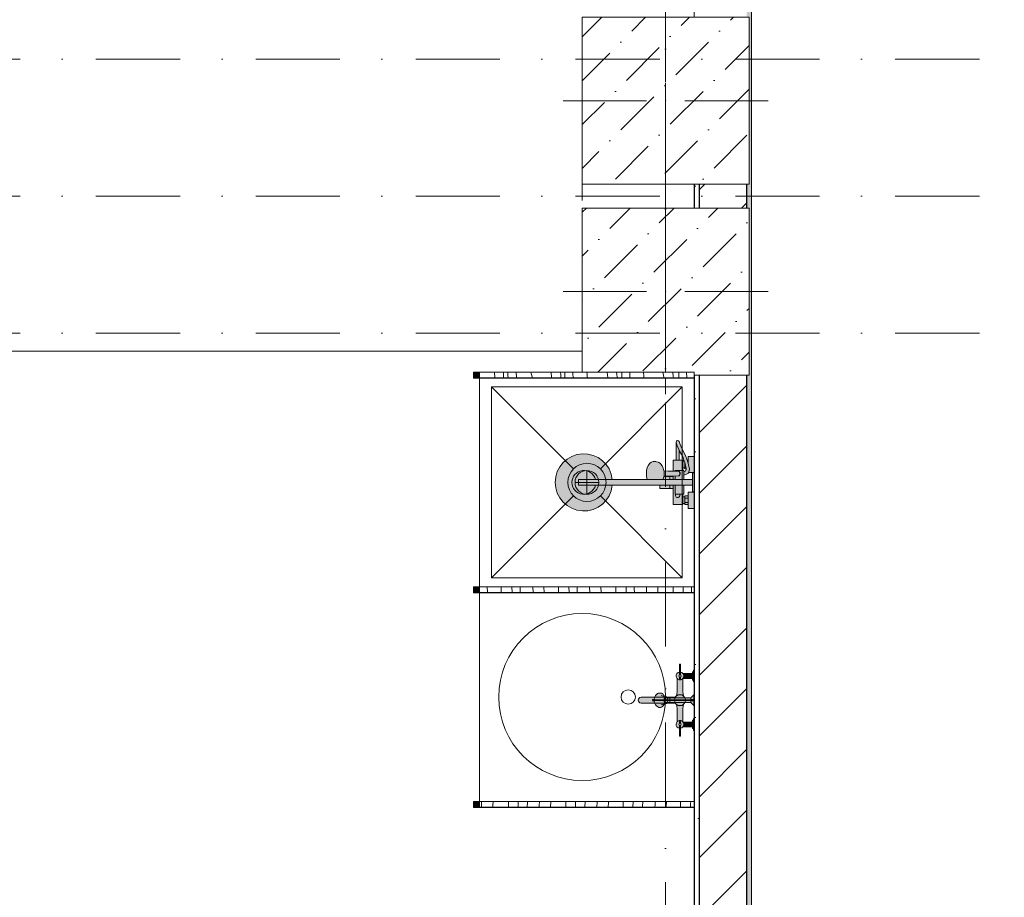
# Model space of a CAD drawing. Header units: millimetres. Extents: x -59761 to 112741, y -57975 to 46221.
# Tile 331 of 421: x 69292 to 73420, y -29940 to -26260. Entities that reach past the tile are written whole.
import ezdxf

# ---------------------------------------------------------------- set-up
doc = ezdxf.new("R2010")
doc.units = ezdxf.units.MM
for name, pattern in [('Wipeout_Contour', [1000, 0, -1000]), ('Штриховая', [564.444447, 282.222223, -282.222223]), ('Штрихпунктирная', [670.277762, 352.777767, -176.388884, 0, -141.111112])]:
    doc.linetypes.add(name, pattern=pattern)
for name, color, linetype in [('Интерьер - Оборудование', 7, 'Continuous'), ('Интерьер - Сантехника', 7, 'Continuous'), ('Конструктив - Колонны', 7, 'Continuous'), ('Конструктив - Стены Блок 200 нов', 7, 'Continuous'), ('Элемент модели - Границы зон', 7, 'Continuous'), ('Элемент Модели - Зона', 7, 'Continuous'), ('Элемент Модели - Оси', 2, 'Continuous')]:
    doc.layers.add(name, color=color, linetype=linetype)
pattern_1 = [(45, (-45000, -53650), (-111.36932, 111.36932), [0, -105, 0, -157.5]), (110, (-44650, -53650), (148.00159, 53.86817), [0, -77, 0, -133])]
pattern_2 = [(45, (-45000, -54000), (-127.27922, 127.27922), [])]
pattern_3 = [(45, (-45000, -54000), (-183.84776, 183.84776), [195, -65, 0, -65]), (45, (-44977.02, -53793.17), (-183.84776, 183.84776), [195, -65, 0, -65])]

# ---------------------------------------------------------------- blocks, each defined once
blk = doc.blocks.new('*X609', base_point=(2412685.8, -340475.5))
at = {"layer": 'Интерьер - Оборудование', "color": 7, "linetype": 'Continuous', "lineweight": 15}
for p, q in [((2528968.8, -314213.5), (2528969.9, -314237.5)), ((2529005.5, -314237.5), (2529006, -314214.1)), ((2529006, -314214.1), (2529006, -314213.5)), ((2529024.5, -314227.5), (2529024, -314213.5)), ((2529024.9, -314237.5), (2529024.5, -314227.5)), ((2529060.5, -314235), (2529059.2, -314213.5)), ((2529060.6, -314237.5), (2529060.5, -314235)), ((2529122.1, -314219.1), (2529120.9, -314213.5)), ((2529124.1, -314226.7), (2529122.1, -314219.1)), ((2529126.4, -314234.3), (2529124.1, -314226.7)), ((2529127.3, -314237.5), (2529126.4, -314234.3)), ((2529205.6, -314213.5), (2529207.8, -314237.5)), ((2529245.7, -314224.1), (2529245, -314213.5)), ((2529246.1, -314234.9), (2529245.7, -314224.1)), ((2529246.1, -314237.5), (2529246.1, -314234.9)), ((2529263.5, -314237.5), (2529262.7, -314213.5)), ((2529297.2, -314220.3), (2529296.9, -314213.5)), ((2529298.2, -314237.5), (2529297.2, -314220.3)), ((2529356, -314214.5), (2529355.9, -314213.5)), ((2529356.4, -314222.4), (2529356, -314214.5)), ((2529357, -314230.3), (2529356.4, -314222.4)), ((2529357.8, -314237.5), (2529357, -314230.3)), ((2529440.8, -314213.5), (2529444, -314237.5)), ((2529481.7, -314223.6), (2529480.2, -314213.5)), ((2529483.1, -314234.3), (2529481.7, -314223.6)), ((2529483.5, -314237.5), (2529483.1, -314234.3)), ((2529502.3, -314237.5), (2529501.7, -314213.5)), ((2529536.1, -314237.5), (2529535, -314213.5)), ((2529594.3, -314230.3), (2529593.3, -314213.5)), ((2529594.8, -314237.5), (2529594.3, -314230.3)), ((2529674.2, -314213.5), (2529678, -314234.3)), ((2529678, -314234.3), (2529678.4, -314237.5)), ((2529715.4, -314213.5), (2529717.6, -314231)), ((2529717.6, -314231), (2529718.3, -314237.5)), ((2529740.8, -314215), (2529740.8, -314213.5)), ((2529741.4, -314237.5), (2529740.8, -314215)), ((2529774.4, -314237.5), (2529773.5, -314213.5))]:
    blk.add_line(p, q, dxfattribs=at)
blk = doc.blocks.new('*X610', base_point=(2412685.8, -340475.5))
at = {"layer": 'Интерьер - Оборудование', "color": 7, "linetype": 'Continuous', "lineweight": 15}
for p, q in [((2528938.7, -315137.5), (2528937.4, -315113.5)), ((2528996.2, -315137.5), (2528996.3, -315113.5)), ((2529042.4, -315137.5), (2529041.5, -315113.5)), ((2529075.8, -315114.8), (2529075.7, -315113.5)), ((2529076.1, -315125.9), (2529075.8, -315114.8)), ((2529130.1, -315137.5), (2529128.7, -315113.5)), ((2529175.3, -315114.9), (2529175.3, -315113.5)), ((2529176.5, -315137.5), (2529175.3, -315114.9)), ((2529236.6, -315137.5), (2529236.7, -315113.5)), ((2529281.2, -315137.5), (2529280.6, -315113.5)), ((2529315.4, -315137.5), (2529314.9, -315113.5)), ((2529367.9, -315137.5), (2529366.8, -315113.5)), ((2529414.9, -315137.5), (2529414.2, -315113.5)), ((2529477, -315137.5), (2529477.2, -315113.5)), ((2529519.7, -315118.5), (2529519.7, -315113.5)), ((2529554.3, -315122.3), (2529554.3, -315113.5)), ((2529606.2, -315137.5), (2529605.5, -315113.5)), ((2529653.7, -315137.5), (2529653, -315113.5)), ((2529717.4, -315137.5), (2529717.6, -315113.5)), ((2529759.5, -315137.5), (2529759.2, -315113.5)), ((2529794.3, -315137.5), (2529794.1, -315113.5)), ((2529076.5, -315137), (2529076.1, -315125.9)), ((2529076.5, -315137.5), (2529076.5, -315137)), ((2529520.2, -315137.5), (2529519.7, -315118.5)), ((2529554.7, -315137.5), (2529554.3, -315122.3))]:
    blk.add_line(p, q, dxfattribs=at)
blk = doc.blocks.new('*X611', base_point=(2412685.8, -340475.5))
at = {"layer": 'Интерьер - Оборудование', "color": 7, "linetype": 'Continuous', "lineweight": 15}
for p, q in [((2528913.8, -316037.5), (2528914.4, -316017)), ((2528914.4, -316017), (2528914.5, -316013.5)), ((2528961.8, -316028.7), (2528962.5, -316013.5)), ((2529027.2, -316027.4), (2529027.3, -316013.5)), ((2529067, -316037.5), (2529067.4, -316013.5)), ((2529105.3, -316037.5), (2529106, -316016.3)), ((2529106, -316016.3), (2529106.1, -316013.5)), ((2529155.8, -316030.3), (2529156.6, -316013.5)), ((2529203.4, -316037.5), (2529204.3, -316013.5)), ((2529267.6, -316037.5), (2529267.8, -316013.5)), ((2529307.9, -316037.5), (2529308.3, -316013.9)), ((2529308.3, -316013.9), (2529308.3, -316013.5)), ((2529347.2, -316037.5), (2529348.3, -316013.5)), ((2529397.8, -316037.5), (2529399.1, -316014.7)), ((2529399.1, -316014.7), (2529399.2, -316013.5)), ((2529445.2, -316037.5), (2529446, -316017.8)), ((2529446, -316017.8), (2529446.3, -316013.5)), ((2529508.1, -316033.4), (2529508.2, -316013.5)), ((2529548.9, -316037.5), (2529549.6, -316013.5)), ((2529589.4, -316035), (2529590.7, -316013.5)), ((2529641.3, -316028.1), (2529642.4, -316013.5)), ((2529687.6, -316037.5), (2529689.2, -316013.5)), ((2529748.5, -316037.5), (2529748.7, -316013.5)), ((2529790.2, -316037.5), (2529790.6, -316022.3)), ((2529790.6, -316022.3), (2529791, -316013.5)), ((2528961.7, -316037.5), (2528961.8, -316028.7)), ((2529027.1, -316037.5), (2529027.2, -316027.4)), ((2529155.5, -316037.5), (2529155.8, -316030.3)), ((2529508, -316037.5), (2529508.1, -316033.4)), ((2529589.3, -316037.5), (2529589.4, -316035)), ((2529640.6, -316037.5), (2529641.3, -316028.1))]:
    blk.add_line(p, q, dxfattribs=at)

msp = doc.modelspace()

# ---------------------------------------------------------------- hatches: boundary and pattern name
at = {"layer": 'Интерьер - Оборудование', "linetype": 'Continuous', "lineweight": 0}
for points in [[(72058, -28961.73), (72058, -28995.56, 16.2384176), (72062, -28995.56), (72062, -28961.73)], [(72048, -29078.23), (72045.74, -29095.19, -0.3474357), (72074.26, -29095.19), (72072, -29078.23), (72072, -29022.76, -0.4390567), (72048, -29022.76)], [(72048, -29148.23), (72048, -29203.7, -0.4390567), (72072, -29203.7), (72072, -29148.23), (72074.26, -29131.28, -0.3474357), (72045.74, -29131.28)], [(72058, -29264.73), (72062, -29264.73), (72062, -29230.91, 16.2384176), (72058, -29230.91)]]:
    msp.add_hatch(color=255, dxfattribs=at).paths.add_polyline_path(points)

# ---------------------------------------------------------------- linework, layer by layer
at = {"layer": 'Интерьер - Оборудование', "color": 7, "linetype": 'Continuous', "lineweight": 15}
for p, q in [((71220, -27738), (71220, -27737.5)), ((71220, -27762), (71220, -27762.5)), ((71220, -28638), (71220, -28637.5)), ((71220, -28662), (71220, -28662.5)), ((71220, -29538), (71220, -29537.5)), ((71220, -29562), (71220, -29562.5))]:
    msp.add_line(p, q, dxfattribs=at)
at = {"layer": 'Интерьер - Оборудование', "color": 7, "linetype": 'Continuous', "lineweight": 5}
for p, q in [((72043.82, -28033.01), (72043.5, -28031)), ((72043.82, -28033.01), (72048.24, -28046.56)), ((72048.24, -28046.56), (72056.5, -28065.55)), ((72056.5, -28107), (72043.5, -28107)), ((72072, -28111), (72072, -28139)), ((72078.36, -28111), (72082.44, -28122.53)), ((72090.71, -28107), (72094.96, -28118.99)), ((72094, -28116.29), (72094, -28107)), ((71992.72, -28151.99), (71993.17, -28153.88)), ((71993.17, -28153.88), (71993.86, -28163)), ((72032, -28152.75), (72053.17, -28153)), ((72040, -28150), (72040, -28152.84)), ((72040, -28150), (72072, -28150)), ((72054.81, -28153.24), (72053.17, -28153)), ((72056.34, -28153.94), (72054.81, -28153.24)), ((72057.66, -28155.05), (72056.34, -28153.94)), ((72058.67, -28156.5), (72057.66, -28155.05)), ((72061.51, -28150), (72064.89, -28150)), ((72064.89, -28150), (72068, -28150)), ((72068, -28150), (72070.73, -28150)), ((72080, -28116), (72080, -28115.62)), ((72080, -28134), (72080, -28116)), ((72080.13, -28116), (72080, -28116)), ((72080, -28139), (72080, -28134)), ((72084.66, -28134), (72080, -28134)), ((72082.44, -28122.53), (72086.13, -28141.64)), ((72086.13, -28141.64), (72086.42, -28143.22)), ((72094.51, -28117.87), (72094.51, -28117.89)), ((72094.96, -28118.99), (72098.64, -28138.33)), ((71776.4, -28188), (71635, -28188)), ((71635, -28212), (71635, -28188)), ((71922.96, -28188), (72076, -28188)), ((71977.61, -28187.94), (71977.66, -28188)), ((71989.79, -28185.8), (71988.82, -28188)), ((71991.15, -28180.63), (71989.79, -28185.8)), ((71993.17, -28172.12), (71991.15, -28180.63)), ((71991.66, -28188), (71991.7, -28187.94)), ((72032, -28175.01), (71992.49, -28175.01)), ((71992.72, -28174.01), (72010.93, -28173.5)), ((71993.86, -28163), (71993.17, -28172.12)), ((72010.93, -28173.5), (72053.17, -28173)), ((72017, -28175.01), (72017, -28188)), ((72032, -28173.25), (72032, -28188)), ((72040, -28173.16), (72040, -28188)), ((72053.17, -28173), (72054.81, -28172.76)), ((72054.81, -28172.76), (72056.34, -28172.06)), ((72056.34, -28172.06), (72057.66, -28170.95)), ((72057.66, -28170.95), (72058.67, -28169.5)), ((72059.22, -28157.99), (72058.67, -28156.5)), ((72058.67, -28169.5), (72059.22, -28168.01)), ((72059.24, -28158), (72059.22, -28157.99)), ((72059.24, -28168), (72059.22, -28168.01)), ((72059.3, -28158.19), (72059.23, -28158)), ((72059.23, -28168), (72059.3, -28167.81)), ((72059.24, -28158), (72060.41, -28160.41)), ((72060.41, -28165.59), (72059.24, -28168)), ((72059.52, -28160), (72059.3, -28158.19)), ((72059.3, -28167.81), (72059.52, -28166)), ((72059.52, -28166), (72059.52, -28160)), ((72060.41, -28160.41), (72060.81, -28163)), ((72060.81, -28163), (72060.41, -28165.59)), ((72076, -28155.55), (72076, -28169.4)), ((72097.01, -28158.47), (72096.78, -28159)), ((72097.28, -28157.24), (72097.01, -28158.47)), ((71776.4, -28212), (71635, -28212)), ((72076, -28212), (71975, -28212)), ((72017, -28224.99), (72017, -28212)), ((72032, -28224.99), (72032, -28212)), ((72040, -28250), (72040, -28212)), ((72072, -28250), (72040, -28250)), ((72072, -28289), (72072, -28261)), ((72080, -28289), (72080, -28261)), ((72094, -28266), (72080, -28266)), ((72094, -28293), (72094, -28257)), ((72094, -28284), (72080, -28284)), ((72058, -28995.56), (72058, -29007.15)), ((72058, -29016.32), (72058, -29023.73)), ((72062, -28995.56), (72062, -29007.15)), ((72062, -29016.32), (72062, -29023.73)), ((72058, -29023.73), (72062, -29023.73)), ((71994.85, -29097.27), (71980.76, -29093.54)), ((71993.35, -29107.32), (71995.72, -29102.51)), ((71995.72, -29102.51), (71999.18, -29099.71)), ((71996.96, -29106.16), (71999.05, -29103.99)), ((71999.05, -29103.99), (72001.51, -29103.23)), ((71999.18, -29099.71), (72003.07, -29099.45)), ((72007.81, -29103.23), (72001.51, -29103.23)), ((72007.55, -29106.16), (72010.05, -29103.99)), ((72010.05, -29103.99), (72013, -29103.23)), ((72016.99, -29121.79), (72016.99, -29104.68)), ((71945, -29110.23), (71945, -29112.23)), ((71955, -29110.23), (71945, -29110.23)), ((71945, -29112.23), (71947.93, -29112.23)), ((71945, -29114.23), (71947.93, -29114.23)), ((71945, -29116.23), (71945, -29114.23)), ((71955, -29116.23), (71945, -29116.23)), ((71946.46, -29114.23), (71946.46, -29112.23)), ((71947.93, -29112.23), (72082.98, -29112.23)), ((72082.98, -29114.23), (71947.93, -29114.23)), ((71955, -29112.23), (71955, -29110.23)), ((71955, -29114.23), (71955, -29116.23)), ((71994.85, -29129.2), (71980.76, -29132.93)), ((71992.51, -29113.23), (71993.35, -29107.32)), ((71993.35, -29119.15), (71992.51, -29113.23)), ((71995.72, -29123.96), (71993.35, -29119.15)), ((71995.08, -29113.23), (71995.57, -29109.41)), ((71995.57, -29117.06), (71995.08, -29113.23)), ((71995.57, -29109.41), (71996.96, -29106.16)), ((71996.96, -29120.3), (71995.57, -29117.06)), ((71999.18, -29126.76), (71995.72, -29123.96)), ((71999.05, -29122.47), (71996.96, -29120.3)), ((72001.51, -29123.23), (71999.05, -29122.47)), ((72003.07, -29127.02), (71999.18, -29126.76)), ((72007.81, -29123.23), (72001.51, -29123.23)), ((72005.3, -29113.23), (72005.88, -29109.41)), ((72005.88, -29117.06), (72005.3, -29113.23)), ((72005.88, -29109.41), (72007.55, -29106.16)), ((72007.55, -29120.3), (72005.88, -29117.06)), ((72010.05, -29122.47), (72007.55, -29120.3)), ((72013, -29123.23), (72010.05, -29122.47)), ((72058, -29210.15), (72058, -29202.73)), ((72058, -29202.73), (72062, -29202.73)), ((72058, -29230.91), (72058, -29219.32)), ((72062, -29210.15), (72062, -29202.73)), ((72062, -29230.91), (72062, -29219.32))]:
    msp.add_line(p, q, dxfattribs=at)
at = {"layer": 'Интерьер - Оборудование', "color": 7, "linetype": 'Continuous', "lineweight": 5, "flags": 128}
for points in [[(72072, -28111), (72078.36, -28111), (72072.03, -28093.09), (72057.11, -28066.96), (72056.5, -28065.55), (72056.5, -28107), (72072, -28107)], [(72076, -28150), (72076, -28155.55), (72085.02, -28151.84), (72086.42, -28143.22), (72086.38, -28143), (72080, -28143), (72080, -28139), (72072, -28139), (72072, -28150)]]:
    msp.add_lwpolyline(points, close=True, dxfattribs=at)
for points in [[(72058, -28961.73), (72058, -28995.56, 16.2384176), (72062, -28995.56), (72062, -28961.73)], [(72048, -29078.23), (72045.74, -29095.19, -0.3474357), (72074.26, -29095.19), (72072, -29078.23), (72072, -29022.76, -0.4390567), (72048, -29022.76)], [(72048, -29148.23), (72045.74, -29131.28, 0.3474357), (72074.26, -29131.28), (72072, -29148.23), (72072, -29203.7, 0.4390567), (72048, -29203.7)], [(72058, -29264.73), (72058, -29230.91, -16.2384176), (72062, -29230.91), (72062, -29264.73)]]:
    msp.add_lwpolyline(points, format="xyb", close=True, dxfattribs=at)
at = {"layer": 'Интерьер - Оборудование', "color": 7, "linetype": 'Continuous', "lineweight": 5}
for centre in [(72060, -29011.73), (72060, -29214.73)]:
    msp.add_circle(centre, 5, dxfattribs=at)
for centre, radius, start, end in [((71657, -28200), 50, 13.88654, 346.11346), ((72050, -28254.5), 9, 150, 30), ((72060, -29113.23), 23, 148.55102, 177.50809), ((72060, -29113.23), 23, 182.49191, 211.44898)]:
    msp.add_arc(centre, radius, start, end, dxfattribs=at)
at = {"layer": 'Интерьер - Сантехника', "color": 7, "linetype": 'Continuous', "lineweight": 5}
for p, q in [((72070, -27800), (71270, -27800)), ((71270, -27800), (71270, -28600)), ((71270, -27800), (71613.43, -28143.43)), ((72070, -27800), (71726.57, -28143.43)), ((72070, -28600), (72070, -27800)), ((71670, -28150), (71670, -28250)), ((71720, -28200), (71620, -28200)), ((71270, -28600), (71613.43, -28256.57)), ((72070, -28600), (71726.57, -28256.57)), ((71270, -28600), (72070, -28600)), ((71220, -28650), (71220, -29550))]:
    msp.add_line(p, q, dxfattribs=at)
for centre, radius in [((71670, -28200), 80), ((71670, -28200), 50), ((71650, -29100), 350), ((71843.22, -29100), 30)]:
    msp.add_circle(centre, radius, dxfattribs=at)
at = {"layer": 'Элемент Модели - Зона', "color": 253, "linetype": 'Штриховая', "lineweight": 15, "flags": 128}
msp.add_lwpolyline([(-8890, -17680), (-3119.74, -17680), (-3119.74, -14858.42), (142.53, -11594.86), (156.67, -11609), (156.67, -11580), (18300, -11580), (18300, -11600), (32399.73, -11600), (32399.73, -11580), (69081.36, -11580), (72316.72, -14823.47), (72320.06, -15158.11), (72320.06, -17695), (72360, -17695), (72360, -19700), (72120, -19700), (72120, -18300), (71700, -18300), (71700, -17900), (63300, -17900), (63300, -18300), (62700, -18300), (62700, -17900), (54320, -17900), (54320, -27030), (62700, -27030), (62700, -26350), (63300, -26350), (63300, -27540), (67380, -27540), (67380, -26630), (67500, -26630), (67500, -27660), (62920, -27660), (62920, -32819.89), (72120, -32819.89), (72120, -27750), (71650, -27750), (71650, -26250), (72120, -26250), (72120, -21200), (72360, -21200), (72360, -33849.94), (72120, -33849.94), (72120, -33059.89), (54320, -33059.89), (54320, -39349.94), (72120, -39349.94), (72120, -36299.94), (71700.06, -36299.94), (71700.06, -35674.44), (72120, -35674.44), (72120, -35349.94), (72360, -35349.94), (72360, -35679.94), (75850, -35679.94), (75850, -16794.88), (75238.88, -16794.88), (75238.88, -9000), (80700, -9000), (80700, -8700), (81300, -8700), (81300, -9000), (87517.1, -9000), (87517.1, -320), (85530, -320), (85530, 300), (84182.9, 300), (81300, 300), (81300, -300), (80700, -300), (80700, 212.5), (79799.78, 212.5), (72300, 212.5), (72300, -300), (71700, -300), (71700, 212.5), (63300, 212.5), (63300, -300), (62700, -300), (62700, 212.5), (54300, 212.5), (54300, -300), (53700, -300), (53700, 212.5), (45650, 212.5), (45650, -300), (45050, -300), (44950, -300), (44950, -5367.2), (32450.06, -5367.2), (32450.06, -200), (32450.06, 7690), (32460.06, 7690), (32460.06, 13850), (29720, 13850), (29720, 5730), (28964.53, 5730), (28964.53, 212), (27300.06, 212), (27300.06, -300), (26700.06, -300), (26700.06, 212), (18300, 212), (18300, -300), (17700, -300), (17700, 212), (16025.03, 212), (16025.03, -7500), (16025.03, -9042.59), (9300, -9042.59), (9300, -9300), (8700, -9300), (8700, -9042.59), (300, -9042.59), (300, -9300), (-300, -9300), (-300, -9042.59), (-8250, -9042.59), (-8250, -9300), (-8850, -9300), (-8850, -9042.59), (-8890, -9042.59)], close=True, dxfattribs=at)

# ---------------------------------------------------------------- next in the draw order: wipeouts: each hides what was drawn before it
at = {"color": 254, "linetype": 'Wipeout_Contour', "lineweight": 0, "ltscale": 30592834.26850316}
msp.add_wipeout([(72350, -26950), (72340, -26950), (72340, -27050), (72350, -27050), (72350, -27750), (72340, -27750), (72340, -33849.94), (72360, -33849.94), (72360, -21200), (72340, -21200), (72340, -26250), (72350, -26250)], dxfattribs=at).dxf.layer = 'Конструктив - Стены Блок 200 нов'
at = {"color": 254, "linetype": 'Wipeout_Contour', "lineweight": 0, "ltscale": 10196654.09962857}
msp.add_wipeout([(72120, -26950), (72120, -27050), (72140, -27050), (72140, -26950)], dxfattribs=at).dxf.layer = 'Конструктив - Стены Блок 200 нов'
at = {"color": 254, "linetype": 'Wipeout_Contour', "lineweight": 0, "ltscale": 10198283.22079686}
msp.add_wipeout([(72120, -27750), (72120, -32819.89), (72140, -32819.89), (72140, -27750)], dxfattribs=at).dxf.layer = 'Конструктив - Стены Блок 200 нов'

# ---------------------------------------------------------------- next in the draw order: hatches: boundary and pattern name
at = {"layer": 'Конструктив - Стены Блок 200 нов', "linetype": 'Continuous', "lineweight": 5}
h = msp.add_hatch(dxfattribs=at)
h.set_pattern_fill('ШТУКАТУРКА__ГИПС_01_000D', color=252, style=0, pattern_type=2)
h.set_pattern_definition(pattern_1)
h.paths.add_polyline_path([(72350, -26950), (72340, -26950), (72340, -27050), (72350, -27050), (72350, -27750), (72340, -27750), (72340, -33849.94), (72360, -33849.94), (72360, -21200), (72340, -21200), (72340, -26250), (72350, -26250)])
h = msp.add_hatch(dxfattribs=at)
h.set_pattern_fill('ШТУКАТУРКА__ГИПС_01_000D', color=252, style=0, pattern_type=2)
h.set_pattern_definition(pattern_1)
h.paths.add_polyline_path([(72120, -26950), (72120, -27050), (72140, -27050), (72140, -26950)])
h = msp.add_hatch(dxfattribs=at)
h.set_pattern_fill('ШТУКАТУРКА__ГИПС_01_000D', color=252, style=0, pattern_type=2)
h.set_pattern_definition(pattern_1)
h.paths.add_polyline_path([(72120, -27750), (72120, -32819.89), (72140, -32819.89), (72140, -27750)])

# ---------------------------------------------------------------- next in the draw order: linework, layer by layer
at = {"layer": 'Интерьер - Оборудование', "color": 7, "linetype": 'Continuous', "lineweight": 5}
for p, q in [((72099.44, -28144.07), (72097.28, -28157.24)), ((72098.64, -28138.33), (72099.49, -28142.82)), ((72099.49, -28142.82), (72099.44, -28144.07)), ((72112, -28212), (72112, -28188)), ((72113, -29001.73), (72113, -29021.73)), ((72116.5, -29029.23), (72116.5, -28994.23)), ((72106, -29123.23), (72106, -29103.23)), ((72108, -29112.23), (72118, -29112.23)), ((72108, -29114.23), (72118, -29114.23)), ((72109.46, -29114.23), (72109.46, -29112.23)), ((72116.54, -29114.23), (72116.54, -29112.23)), ((72118, -29110.23), (72118, -29116.23)), ((72113, -29224.73), (72113, -29204.73)), ((72116.5, -29197.23), (72116.5, -29232.23))]:
    msp.add_line(p, q, dxfattribs=at)

# ---------------------------------------------------------------- next in the draw order: wipeouts: each hides what was drawn before it
at = {"color": 254, "linetype": 'Wipeout_Contour', "lineweight": 0, "ltscale": 10197090.76029269}
msp.add_wipeout([(72140, -26950), (72140, -27050), (72340, -27050), (72340, -26950)], dxfattribs=at).dxf.layer = 'Конструктив - Стены Блок 200 нов'
at = {"color": 254, "linetype": 'Wipeout_Contour', "lineweight": 0, "ltscale": 10198724.82040263}
msp.add_wipeout([(72140, -32839.89), (72340, -32839.89), (72340, -27750), (72140, -27750)], dxfattribs=at).dxf.layer = 'Конструктив - Стены Блок 200 нов'

# ---------------------------------------------------------------- next in the draw order: hatches: boundary and pattern name
at = {"layer": 'Интерьер - Оборудование', "linetype": 'Continuous', "lineweight": 0}
h = msp.add_hatch(color=255, dxfattribs=at)
h.paths.add_polyline_path([(71776.4, -28212), (71975, -28212), (71975, -28213.13), (71975, -28217.08), (71975, -28220.35), (71975, -28222.82), (71975, -28224.39), (71975, -28224.99), (72032, -28224.99), (72032, -28293), (72072, -28293), (72072, -28289), (72080, -28289), (72080, -28293), (72094, -28293), (72094, -28309), (72120, -28309), (72120, -28241), (72094, -28241), (72094, -28257), (72080, -28257), (72080, -28261), (72072, -28261), (72072, -28250), (72076, -28250), (72076, -28212), (72112, -28212), (72112, -28240), (72120, -28240), (72120, -28160), (72112, -28160), (72112, -28188), (72076, -28188), (72076, -28169.56), (72093.8, -28162.19), (72094.87, -28161.52), (72095.78, -28160.65), (72096.51, -28159.63), (72096.78, -28159), (72120, -28159), (72120, -28091), (72094, -28091), (72094, -28107), (72090.71, -28107), (72083.87, -28087.71), (72068.69, -28061.04), (72060.36, -28041.84), (72056.18, -28028.99, 0.8537531), (72043.5, -28031), (72043.5, -28107), (72032, -28107), (72032, -28152.75), (72010.93, -28152.5), (71992.72, -28151.99), (71991.15, -28145.37), (71989.79, -28140.2), (71985.63, -28130.75), (71980.21, -28123.5), (71978.35, -28121.44), (71971.71, -28116.64), (71968.97, -28115.2), (71961.62, -28113.51), (71958.44, -28113), (71947.8, -28113), (71940.37, -28114.7), (71933.46, -28119.7), (71927.52, -28127.64), (71922.96, -28138), (71920.09, -28150.06), (71919.12, -28163), (71920.09, -28175.94), (71922.96, -28188), (71776.4, -28188, 19.9498744)])
h.paths.add_polyline_path([(72076, -28150), (72072, -28150), (72072, -28139), (72080, -28139), (72080, -28143), (72086.38, -28143), (72086.42, -28143.22), (72085.02, -28151.84), (72076, -28155.55)], flags=0)
h.paths.add_polyline_path([(72072, -28111), (72072, -28107), (72056.5, -28107), (72056.5, -28065.55), (72057.11, -28066.96), (72072.03, -28093.09), (72078.36, -28111)], flags=0)
for points in [[(71220, -28637.5), (71220, -28638), (72120, -28638), (72120, -28637.5)], [(71220, -28662.5), (72120, -28662.5), (72120, -28662), (71220, -28662)], [(72120, -28986.73), (72116.5, -28986.73), (72116.5, -28994.23), (72113, -28994.23), (72113, -29001.73), (72072.87, -29001.73, -0.3427937), (72072.87, -29021.73), (72113, -29021.73), (72113, -29029.23), (72116.5, -29029.23), (72116.5, -29036.73), (72120, -29036.73)], [(72082.98, -29114.23), (72108, -29114.23), (72108, -29116.23), (72118, -29116.23), (72118, -29131.23), (72120, -29131.23), (72120, -29095.23), (72118, -29095.23), (72118, -29110.23), (72108, -29110.23), (72108, -29112.23), (72082.98, -29112.23, 0.7403603), (72040.38, -29101.23), (71897, -29101.23, 1), (71897, -29125.23), (72040.38, -29125.23, 0.7403603)], [(72120, -29089.23), (72106, -29103.23), (72016.99, -29103.23), (72016.99, -29104.68), (72016.54, -29104.35), (72016.06, -29104.06), (72015.33, -29103.7), (72014.58, -29103.45), (72013.77, -29103.28), (72013, -29103.23), (72007.81, -29103.23), (72007.34, -29102.57), (72006.93, -29102.05), (72006.29, -29101.37), (72005.63, -29100.79), (72005.01, -29100.33), (72004.09, -29099.82), (72003.07, -29099.45), (71994.85, -29097.27), (71993.9, -29095.11), (71992.71, -29092.91), (71991.09, -29090.47), (71989.2, -29088.25), (71987.37, -29086.57), (71985.07, -29085.01), (71982.48, -29083.87), (71980.27, -29083.36), (71978.53, -29083.23), (71970.87, -29083.23), (71968.63, -29084.35), (71966.12, -29085.88), (71962.71, -29088.53), (71959.87, -29091.36), (71957.58, -29094.26), (71955.84, -29097.03), (71954.54, -29099.58), (71953.51, -29102.13), (71952.62, -29105.02), (71952, -29108.03), (71951.69, -29110.55), (71951.58, -29113.23), (71951.65, -29115.34), (71951.89, -29117.75), (71952.4, -29120.54), (71953.35, -29123.88), (71954.67, -29127.17), (71956.01, -29129.73), (71957.91, -29132.66), (71960.4, -29135.68), (71963.33, -29138.47), (71966.9, -29141.08), (71970.87, -29143.23), (71978.53, -29143.23), (71981.05, -29142.97), (71983.21, -29142.34), (71987.11, -29140.1), (71989.99, -29137.36), (71992.82, -29133.37), (71994.85, -29129.2), (72003.07, -29127.02), (72004.88, -29126.21), (72006.34, -29125.05), (72007.81, -29123.23), (72013, -29123.23), (72014.37, -29123.07), (72015.77, -29122.57), (72016.99, -29121.79), (72016.99, -29123.23), (72106, -29123.23), (72120, -29137.23)], [(72120, -29239.73), (72120, -29189.73), (72116.5, -29189.73), (72116.5, -29197.23), (72113, -29197.23), (72113, -29204.73), (72072.87, -29204.73, -0.3427937), (72072.87, -29224.73), (72113, -29224.73), (72113, -29232.23), (72116.5, -29232.23), (72116.5, -29239.73)], [(71220, -29537.5), (71220, -29538), (72120, -29538), (72120, -29537.5)], [(71220, -29562.5), (72120, -29562.5), (72120, -29562), (71220, -29562)]]:
    msp.add_hatch(color=255, dxfattribs=at).paths.add_polyline_path(points)
at = {"layer": 'Конструктив - Стены Блок 200 нов', "linetype": 'Continuous', "lineweight": 5}
h = msp.add_hatch(dxfattribs=at)
h.set_pattern_fill('БЛОКИ_БЕТОННЫЕ_ЭФФЕКТИВН_2D', style=0, pattern_type=2)
h.set_pattern_definition(pattern_2)
h.paths.add_polyline_path([(72140, -26950), (72140, -27050), (72340, -27050), (72340, -26950)])
h = msp.add_hatch(dxfattribs=at)
h.set_pattern_fill('БЛОКИ_БЕТОННЫЕ_ЭФФЕКТИВН_2D', style=0, pattern_type=2)
h.set_pattern_definition(pattern_2)
h.paths.add_polyline_path([(72140, -32839.89), (72340, -32839.89), (72340, -27750), (72140, -27750)])

# ---------------------------------------------------------------- next in the draw order: linework, layer by layer
at = {"layer": 'Интерьер - Оборудование', "color": 7, "linetype": 'Continuous', "lineweight": 15}
for p, q in [((71220, -28637.5), (72120, -28637.5)), ((72120, -28637.5), (72120, -28638)), ((71220, -28662.5), (72120, -28662.5)), ((72120, -28662.5), (72120, -28662)), ((71220, -29537.5), (72120, -29537.5)), ((72120, -29537.5), (72120, -29538)), ((71220, -29562.5), (72120, -29562.5)), ((72120, -29562.5), (72120, -29562))]:
    msp.add_line(p, q, dxfattribs=at)
at = {"layer": 'Интерьер - Оборудование', "color": 7, "linetype": 'Continuous', "lineweight": 5, "flags": 128}
for points in [[(71776.4, -28212, -19.9498744), (71776.4, -28188), (71922.96, -28188), (71920.09, -28175.94), (71919.12, -28163), (71920.09, -28150.06), (71922.96, -28138), (71927.52, -28127.64), (71933.46, -28119.7), (71940.37, -28114.7), (71947.8, -28113), (71958.44, -28113), (71961.62, -28113.51), (71968.97, -28115.2), (71971.71, -28116.64), (71978.35, -28121.44), (71980.21, -28123.5), (71985.63, -28130.75), (71989.79, -28140.2), (71991.15, -28145.37), (71992.72, -28151.99), (72010.93, -28152.5), (72032, -28152.75), (72032, -28107), (72043.5, -28107), (72043.5, -28031, -0.8537531), (72056.18, -28028.99), (72060.36, -28041.84), (72068.69, -28061.04), (72083.87, -28087.71), (72090.71, -28107), (72094, -28107), (72094, -28091), (72120, -28091), (72120, -28159), (72096.78, -28159), (72096.51, -28159.63), (72095.78, -28160.65), (72094.87, -28161.52), (72093.8, -28162.19), (72076, -28169.56), (72076, -28188), (72112, -28188), (72112, -28160), (72120, -28160), (72120, -28240), (72112, -28240), (72112, -28212), (72076, -28212), (72076, -28250), (72072, -28250), (72072, -28261), (72080, -28261), (72080, -28257), (72094, -28257), (72094, -28241), (72120, -28241), (72120, -28309), (72094, -28309), (72094, -28293), (72080, -28293), (72080, -28289), (72072, -28289), (72072, -28293), (72032, -28293), (72032, -28224.99), (71975, -28224.99), (71975, -28224.39), (71975, -28222.82), (71975, -28220.35), (71975, -28217.08), (71975, -28213.13), (71975, -28212)], [(72120, -28986.73), (72116.5, -28986.73), (72116.5, -28994.23), (72113, -28994.23), (72113, -29001.73), (72072.87, -29001.73, -0.3427937), (72072.87, -29021.73), (72113, -29021.73), (72113, -29029.23), (72116.5, -29029.23), (72116.5, -29036.73), (72120, -29036.73)], [(72082.98, -29114.23, -0.7403603), (72040.38, -29125.23), (71897, -29125.23, -1), (71897, -29101.23), (72040.38, -29101.23, -0.7403603), (72082.98, -29112.23), (72108, -29112.23), (72108, -29110.23), (72118, -29110.23), (72118, -29095.23), (72120, -29095.23), (72120, -29131.23), (72118, -29131.23), (72118, -29116.23), (72108, -29116.23), (72108, -29114.23)], [(72120, -29239.73), (72116.5, -29239.73), (72116.5, -29232.23), (72113, -29232.23), (72113, -29224.73), (72072.87, -29224.73, 0.3427937), (72072.87, -29204.73), (72113, -29204.73), (72113, -29197.23), (72116.5, -29197.23), (72116.5, -29189.73), (72120, -29189.73)]]:
    msp.add_lwpolyline(points, format="xyb", close=True, dxfattribs=at)
msp.add_lwpolyline([(72120, -29089.23), (72120, -29137.23), (72106, -29123.23), (72016.99, -29123.23), (72016.99, -29121.79), (72015.77, -29122.57), (72014.37, -29123.07), (72013, -29123.23), (72007.81, -29123.23), (72006.34, -29125.05), (72004.88, -29126.21), (72003.07, -29127.02), (71994.85, -29129.2), (71992.82, -29133.37), (71989.99, -29137.36), (71987.11, -29140.1), (71983.21, -29142.34), (71981.05, -29142.97), (71978.53, -29143.23), (71970.87, -29143.23), (71966.9, -29141.08), (71963.33, -29138.47), (71960.4, -29135.68), (71957.91, -29132.66), (71956.01, -29129.73), (71954.67, -29127.17), (71953.35, -29123.88), (71952.4, -29120.54), (71951.89, -29117.75), (71951.65, -29115.34), (71951.58, -29113.23), (71951.69, -29110.55), (71952, -29108.03), (71952.62, -29105.02), (71953.51, -29102.13), (71954.54, -29099.58), (71955.84, -29097.03), (71957.58, -29094.26), (71959.87, -29091.36), (71962.71, -29088.53), (71966.12, -29085.88), (71968.63, -29084.35), (71970.87, -29083.23), (71978.53, -29083.23), (71980.27, -29083.36), (71982.48, -29083.87), (71985.07, -29085.01), (71987.37, -29086.57), (71989.2, -29088.25), (71991.09, -29090.47), (71992.71, -29092.91), (71993.9, -29095.11), (71994.85, -29097.27), (72003.07, -29099.45), (72004.09, -29099.82), (72005.01, -29100.33), (72005.63, -29100.79), (72006.29, -29101.37), (72006.93, -29102.05), (72007.34, -29102.57), (72007.81, -29103.23), (72013, -29103.23), (72013.77, -29103.28), (72014.58, -29103.45), (72015.33, -29103.7), (72016.06, -29104.06), (72016.54, -29104.35), (72016.99, -29104.68), (72016.99, -29103.23), (72106, -29103.23)], close=True, dxfattribs=at)
at = {"layer": 'Интерьер - Сантехника', "color": 7, "linetype": 'Continuous', "lineweight": 5}
for p, q in [((71220, -28650), (72120, -28650)), ((72120, -28650), (72120, -29550)), ((71220, -29550), (72120, -29550))]:
    msp.add_line(p, q, dxfattribs=at)
at = {"layer": 'Конструктив - Стены Блок 200 нов', "color": 7, "linetype": 'Continuous', "lineweight": 30}
for p, q in [((72140, -26950), (72140, -27050)), ((72340, -27050), (72340, -26950)), ((72140, -27750), (72140, -32839.89)), ((72340, -32839.89), (72340, -27750))]:
    msp.add_line(p, q, dxfattribs=at)
at = {"layer": 'Конструктив - Стены Блок 200 нов', "color": 7, "linetype": 'Continuous', "lineweight": 5, "flags": 128}
msp.add_lwpolyline([(72360, -33849.94), (72360, -21200)], dxfattribs=at)
at = {"layer": 'Конструктив - Стены Блок 200 нов', "color": 7, "linetype": 'Continuous', "lineweight": 30, "flags": 128}
for points in [[(72120, -26950), (72120, -27050)], [(72120, -27750), (72120, -32819.89)]]:
    msp.add_lwpolyline(points, dxfattribs=at)
at = {"layer": 'Элемент Модели - Оси', "color": 7, "linetype": 'Штрихпунктирная', "lineweight": 15}
msp.add_line((-57760.58, -27000), (110650, -27000), dxfattribs=at)

# ---------------------------------------------------------------- next in the draw order: wipeouts: each hides what was drawn before it
at = {"color": 254, "linetype": 'Wipeout_Contour', "lineweight": 0, "ltscale": 10196087.63107296}
msp.add_wipeout([(72120, -29538), (71220, -29538), (71220, -29562), (72120, -29562)], dxfattribs=at).dxf.layer = 'Интерьер - Оборудование'
at = {"color": 254, "linetype": 'Wipeout_Contour', "lineweight": 0, "ltscale": 10196335.02939762}
msp.add_wipeout([(71650, -27750), (72350, -27750), (72350, -27050), (71650, -27050)], dxfattribs=at).dxf.layer = 'Конструктив - Колонны'

# ---------------------------------------------------------------- next in the draw order: hatches: boundary and pattern name
at = {"layer": 'Интерьер - Оборудование', "linetype": 'Continuous', "lineweight": 0}
for points in [[(71220, -27737.5), (71220, -27738), (72120, -27738), (72120, -27737.5)], [(71220, -27762.5), (72120, -27762.5), (72120, -27762), (71220, -27762)], [(71195, -29537.5), (71195, -29562.5), (71220, -29562.5), (71220, -29537.5)]]:
    msp.add_hatch(color=255, dxfattribs=at).paths.add_polyline_path(points)
at = {"layer": 'Конструктив - Колонны', "linetype": 'Continuous', "lineweight": 15}
h = msp.add_hatch(dxfattribs=at)
h.set_pattern_fill('БЕТОН_01_000D', style=0, pattern_type=2)
h.set_pattern_definition(pattern_3)
h.paths.add_polyline_path([(71650, -27750), (72350, -27750), (72350, -27050), (71650, -27050)])

# ---------------------------------------------------------------- next in the draw order: linework, layer by layer
at = {"layer": 'Интерьер - Оборудование', "color": 7, "linetype": 'Continuous', "lineweight": 15}
for p, q in [((71220, -27737.5), (72120, -27737.5)), ((72120, -27737.5), (72120, -27738)), ((71220, -27762.5), (72120, -27762.5)), ((72120, -27762.5), (72120, -27762))]:
    msp.add_line(p, q, dxfattribs=at)
at = {"layer": 'Интерьер - Оборудование', "color": 7, "linetype": 'Continuous', "lineweight": 15, "flags": 128}
msp.add_lwpolyline([(71195, -29537.5), (71220, -29537.5), (71220, -29562.5), (71195, -29562.5)], close=True, dxfattribs=at)
at = {"layer": 'Интерьер - Оборудование', "color": 7, "linetype": 'Continuous', "lineweight": 5, "flags": 128}
msp.add_lwpolyline([(72120, -29538), (72120, -29562), (71220, -29562), (71220, -29538)], close=True, dxfattribs=at)
at = {"layer": 'Интерьер - Сантехника', "color": 7, "linetype": 'Continuous', "lineweight": 5, "flags": 128}
msp.add_lwpolyline([(72120, -27750), (71220, -27750), (71220, -28650), (72120, -28650)], close=True, dxfattribs=at)
at = {"layer": 'Конструктив - Колонны', "color": 7, "linetype": 'Continuous', "lineweight": 0}
for p, q in [((72000, -27320), (72000, -26970)), ((71920, -27400), (71570, -27400)), ((72080, -27400), (72430, -27400)), ((72000, -27480), (72000, -27830))]:
    msp.add_line(p, q, dxfattribs=at)
at = {"layer": 'Конструктив - Колонны', "color": 7, "linetype": 'Continuous', "lineweight": 15, "flags": 128}
msp.add_lwpolyline([(71650, -27750), (72350, -27750), (72350, -27050), (71650, -27050)], close=True, dxfattribs=at)
at = {"layer": 'Конструктив - Колонны', "color": 7, "linetype": 'Continuous', "lineweight": 0}
msp.add_point((72000, -27400), dxfattribs=at)
at = {"layer": 'Элемент модели - Границы зон', "color": 7, "linetype": 'Continuous', "lineweight": 5}
msp.add_lwpolyline([(67490, -27650), (71650, -27650)], dxfattribs=at)
at = {"layer": 'Элемент Модели - Оси', "color": 7, "linetype": 'Штрихпунктирная', "lineweight": 15}
msp.add_line((-57760.58, -27575), (110650, -27575), dxfattribs=at)

# ---------------------------------------------------------------- next in the draw order: block references
at = {"layer": 'Интерьер - Оборудование', "color": 7, "linetype": 'Continuous', "lineweight": 5}
msp.add_blockref('*X611', (-45000, -54000), dxfattribs=at)

# ---------------------------------------------------------------- next in the draw order: wipeouts: each hides what was drawn before it
at = {"color": 254, "linetype": 'Wipeout_Contour', "lineweight": 0, "ltscale": 10195197.48457547}
msp.add_wipeout([(72120, -27738), (71220, -27738), (71220, -27762), (72120, -27762)], dxfattribs=at).dxf.layer = 'Интерьер - Оборудование'
at = {"color": 254, "linetype": 'Wipeout_Contour', "lineweight": 0, "ltscale": 10195641.931973}
msp.add_wipeout([(72120, -28638), (71220, -28638), (71220, -28662), (72120, -28662)], dxfattribs=at).dxf.layer = 'Интерьер - Оборудование'
at = {"color": 254, "linetype": 'Wipeout_Contour', "lineweight": 0, "ltscale": 10195941.49920325}
msp.add_wipeout([(71650, -26950), (72350, -26950), (72350, -26250), (71650, -26250)], dxfattribs=at).dxf.layer = 'Конструктив - Колонны'

# ---------------------------------------------------------------- next in the draw order: hatches: boundary and pattern name
at = {"layer": 'Интерьер - Оборудование', "linetype": 'Continuous', "lineweight": 0}
for points in [[(71195, -27737.5), (71195, -27762.5), (71220, -27762.5), (71220, -27737.5)], [(71195, -28637.5), (71195, -28662.5), (71220, -28662.5), (71220, -28637.5)]]:
    msp.add_hatch(color=255, dxfattribs=at).paths.add_polyline_path(points)
at = {"layer": 'Конструктив - Колонны', "linetype": 'Continuous', "lineweight": 15}
h = msp.add_hatch(dxfattribs=at)
h.set_pattern_fill('БЕТОН_01_000D', style=0, pattern_type=2)
h.set_pattern_definition(pattern_3)
h.paths.add_polyline_path([(71650, -26950), (72350, -26950), (72350, -26250), (71650, -26250)])

# ---------------------------------------------------------------- next in the draw order: linework, layer by layer
at = {"layer": 'Интерьер - Оборудование', "color": 7, "linetype": 'Continuous', "lineweight": 15, "flags": 128}
for points in [[(71195, -27737.5), (71220, -27737.5), (71220, -27762.5), (71195, -27762.5)], [(71195, -28637.5), (71220, -28637.5), (71220, -28662.5), (71195, -28662.5)]]:
    msp.add_lwpolyline(points, close=True, dxfattribs=at)
at = {"layer": 'Интерьер - Оборудование', "color": 7, "linetype": 'Continuous', "lineweight": 5, "flags": 128}
for points in [[(72120, -27738), (72120, -27762), (71220, -27762), (71220, -27738)], [(72120, -28638), (72120, -28662), (71220, -28662), (71220, -28638)]]:
    msp.add_lwpolyline(points, close=True, dxfattribs=at)
at = {"layer": 'Конструктив - Колонны', "color": 7, "linetype": 'Continuous', "lineweight": 0}
for p, q in [((72000, -26520), (72000, -26170)), ((71920, -26600), (71570, -26600)), ((72080, -26600), (72430, -26600)), ((72000, -26680), (72000, -27030))]:
    msp.add_line(p, q, dxfattribs=at)
at = {"layer": 'Конструктив - Колонны', "color": 7, "linetype": 'Continuous', "lineweight": 15, "flags": 128}
msp.add_lwpolyline([(71650, -26950), (72350, -26950), (72350, -26250), (71650, -26250)], close=True, dxfattribs=at)
at = {"layer": 'Конструктив - Колонны', "color": 7, "linetype": 'Continuous', "lineweight": 0}
msp.add_point((72000, -26600), dxfattribs=at)
at = {"layer": 'Элемент Модели - Оси', "color": 7, "linetype": 'Штрихпунктирная', "lineweight": 15}
for p, q in [((72000, 20401.54), (72000, -38176.54)), ((-57760.58, -26425), (110650, -26425))]:
    msp.add_line(p, q, dxfattribs=at)

# ---------------------------------------------------------------- next in the draw order: block references
at = {"layer": 'Интерьер - Оборудование', "color": 7, "linetype": 'Continuous', "lineweight": 5}
for name in ['*X609', '*X610']:
    msp.add_blockref(name, (-45000, -54000), dxfattribs=at)

doc.saveas('drawing.dxf')
